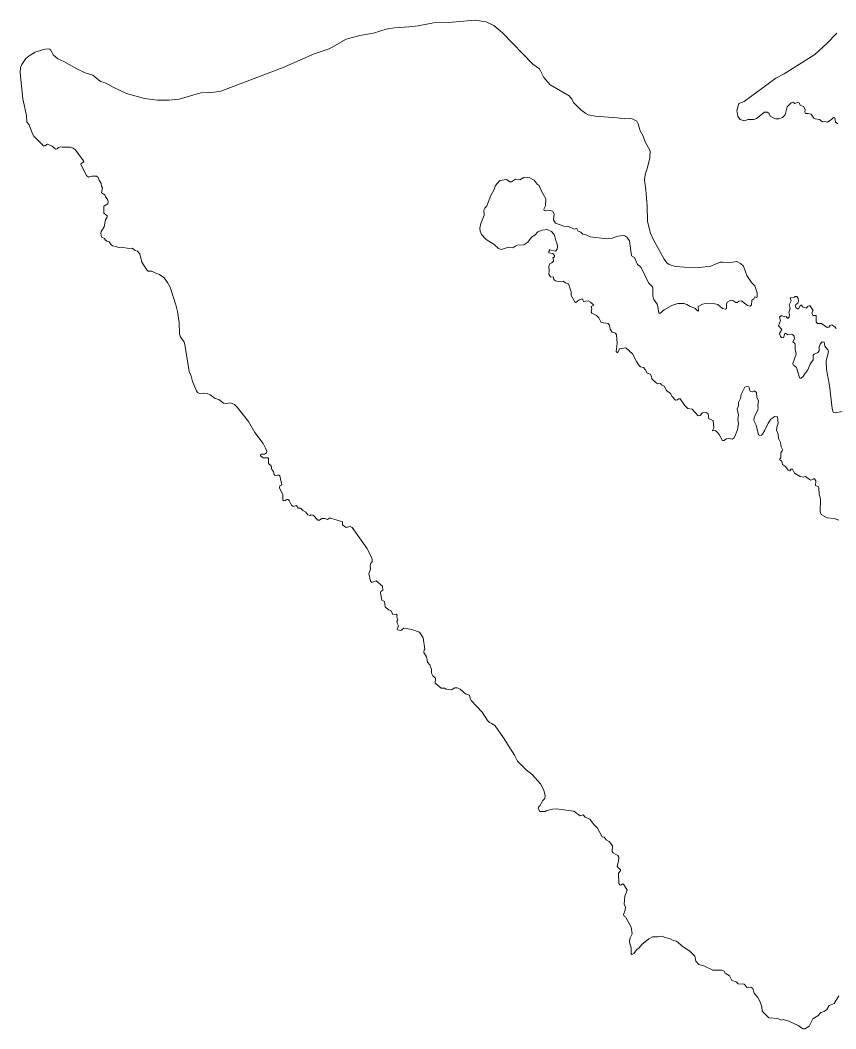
# Model space of a CAD drawing. Extents: x 369010 to 735936, y 6377141 to 6616555.
# Drawn here: x 492118 to 496599, y 6573652 to 6579192 of the extents above; entities that cross this region are included whole.
import ezdxf

# ---------------------------------------------------------------- set-up
doc = ezdxf.new("R2010")
doc.units = 0
doc.header["$LTSCALE"] = 40
doc.layers.add('3', color=7, linetype='Continuous', lineweight=13)

msp = doc.modelspace()

# ---------------------------------------------------------------- linework, layer by layer
at = {"layer": '3'}
for points in [[(494616.15, 6579191.58), (494471.67, 6579178.67), (494388.42, 6579176.85), (494304.51, 6579159.97), (494252.21, 6579154.84), (494173.43, 6579149.87), (494127.92, 6579142.09), (494059.57, 6579121.07), (493984.59, 6579107.01), (493909.45, 6579087.31), (493815.61, 6579033.36), (493733.36, 6579006.54), (493561.73, 6578932.07), (493219.96, 6578801.82), (493171.47, 6578793.54), (493110.23, 6578793.21), (492990.91, 6578757.96), (492934.8, 6578752.16)], [(495449.8, 6578000.45), (495465.19, 6577979.92), (495476.44, 6577898.16), (495493, 6577888.56), (495508.39, 6577849.01), (495522.45, 6577841.07), (495530.07, 6577832.79), (495570.29, 6577748.55), (495590.64, 6577726.54), (495593.13, 6577717.27), (495592.46, 6577675.89), (495598.92, 6577657.02), (495616.79, 6577631.87), (495621.59, 6577619.79), (495625.73, 6577582.38), (495632.02, 6577581.22), (495656.35, 6577601.25), (495697.72, 6577625.25), (495730.99, 6577636.34), (495764.09, 6577636.34), (495780.64, 6577630.21), (495798.85, 6577619.12), (495823.18, 6577609.52), (495838.73, 6577594.63), (495844.19, 6577594.13), (495842.87, 6577618.79), (495866.87, 6577632.86), (495883.42, 6577635.67), (495933.07, 6577634.68), (495951.28, 6577629.72), (495976.76, 6577608.86), (495992.49, 6577603.73), (495998.78, 6577607.7), (495997.62, 6577631.87), (496001.92, 6577643.29), (496021.45, 6577654.21), (496033.53, 6577651.56), (496048.92, 6577641.47), (496057.2, 6577640.81), (496066.47, 6577647.76), (496079.87, 6577649.74), (496112.64, 6577623.92), (496127.87, 6577621.94), (496134.99, 6577628.72), (496137.47, 6577653.22), (496148.06, 6577661.16), (496153.19, 6577671.75), (496161.63, 6577668.44), (496166.6, 6577670.76), (496166.27, 6577694.43), (496154.18, 6577732.99), (496134.99, 6577751.2), (496109.17, 6577790.09), (496090.63, 6577840.07), (496075.07, 6577855.79), (496055.54, 6577867.21), (496010.36, 6577858.28), (495975.94, 6577863.41), (495963.03, 6577862.08), (495912.05, 6577841.07), (495847.67, 6577833.45), (495767.24, 6577834.94), (495718.25, 6577839.74), (495683.49, 6577849.67), (495670.42, 6577859.27), (495655.69, 6577878.97), (495596.1, 6577984.56), (495581.37, 6578022.79), (495564.82, 6578085.35), (495562.01, 6578172.74), (495554.89, 6578260.12), (495546.62, 6578313.74), (495550.43, 6578344.2), (495564.16, 6578382.59), (495576.91, 6578436.05), (495577.9, 6578474.45), (495550.43, 6578523.44), (495539.67, 6578554.06), (495523.94, 6578584.67), (495513.52, 6578623.07), (495504.91, 6578637.3), (495479.59, 6578649.39), (495464.03, 6578651.37), (495435.57, 6578648.89), (495397.33, 6578655.84), (495276.18, 6578664.12), (495237.95, 6578672.39), (495225.21, 6578678.85), (495197.41, 6578698.87), (495159.84, 6578738.1), (495148.25, 6578758.45), (495134.02, 6578775.5), (495028.92, 6578836.57), (494995.32, 6578875.96), (494971.33, 6578924.62), (494934.92, 6578950.6), (494766.93, 6579122.07), (494719.59, 6579163.11), (494677.39, 6579182.31), (494616.15, 6579191.58)], [(496604.02, 6579121.07), (496548.25, 6579063.31), (496482.87, 6579002.74), (496314.56, 6578896.32), (496269.54, 6578872.98), (496095.76, 6578745.71), (496064.98, 6578733.79), (496055.54, 6578695.73), (496060.34, 6578663.45), (496073.42, 6578646.9), (496094.44, 6578637.97), (496117.44, 6578645.58), (496148.06, 6578646.24), (496163.45, 6578651.37), (496207.64, 6578687.12), (496222.21, 6578685.63), (496229.65, 6578680.34), (496238.59, 6578664.12), (496253.98, 6578654.52), (496269.21, 6578648.89), (496284.6, 6578649.39), (496305.95, 6578657.99), (496319.69, 6578672.06), (496331.77, 6578715.42), (496353.45, 6578738.1), (496361.73, 6578741.57), (496373.81, 6578734.29), (496387.88, 6578739.09), (496396.48, 6578738.43), (496401.94, 6578724.03), (496420.65, 6578716.75), (496429.25, 6578701.52), (496428.09, 6578685.8), (496431.9, 6578679.67)], [(492934.8, 6578752.16), (492871.74, 6578752.5), (492801.57, 6578761.43), (492702.76, 6578789.07), (492631.93, 6578821.01), (492584.76, 6578846.83), (492558.94, 6578854.78), (492517.73, 6578888.71), (492475.03, 6578902.94), (492429.35, 6578923.96), (492357.69, 6578965), (492324.92, 6578978.57), (492300.42, 6578998.6), (492284.7, 6579028.06), (492278.91, 6579032.69), (492263.85, 6579034.02), (492239.68, 6579029.55), (492200.46, 6579015.32), (492167.19, 6578996.45), (492149.65, 6578981.06), (492126.15, 6578948.29), (492119.69, 6578931.07), (492117.87, 6578902.28), (492132.77, 6578758.78), (492152.96, 6578668.25), (492154.78, 6578632.17), (492166.7, 6578616.62), (492184.74, 6578567.13), (492193.18, 6578554.72), (492246.3, 6578500.93), (492254.25, 6578500.6), (492267.16, 6578510.03), (492294.46, 6578498.94), (492311.18, 6578483.39), (492320.61, 6578484.54), (492328.56, 6578492.32), (492340.81, 6578496.79), (492348.42, 6578494.14), (492395.26, 6578493.81), (492408.99, 6578489.34), (492420.41, 6578481.07), (492466.09, 6578418.34), (492467.91, 6578413.21), (492453.35, 6578405.1), (492450.7, 6578398.48), (492482.97, 6578337.91), (492493.9, 6578329.96), (492510.78, 6578334.1), (492538.09, 6578335.43), (492546.69, 6578328.31), (492551.16, 6578313.41), (492563.41, 6578294.55), (492564.9, 6578280.81), (492570.69, 6578270.22), (492565.56, 6578244.07), (492583.43, 6578232.98), (492585.75, 6578223.71), (492598.16, 6578207.16), (492601.64, 6578196.24), (492600.32, 6578183.16), (492577.31, 6578169.92), (492576.81, 6578130.86), (492596.51, 6578117.62), (492596.18, 6578110.17), (492586.58, 6578095.61), (492578.64, 6578057.21), (492563.74, 6578031.73), (492560.76, 6578021.3), (492564.9, 6577999.78), (492581.45, 6577992.83), (492586.25, 6577984.23), (492594.85, 6577977.94), (492607.6, 6577973.47), (492618.52, 6577957.08), (492624.81, 6577952.61), (492645.66, 6577949.14), (492657.42, 6577942.85), (492676.61, 6577945), (492714.85, 6577937.39), (492733.88, 6577939.87), (492749.27, 6577927.13), (492762.34, 6577923.32), (492775.75, 6577908.09), (492786.51, 6577863.41), (492811.83, 6577823.19), (492821.93, 6577812.93), (492841.12, 6577813.59), (492863.47, 6577801.51), (492884.16, 6577794.56), (492908.65, 6577776.35), (492927.19, 6577751.2), (492941.59, 6577725.54), (492973.36, 6577628.72), (492981.97, 6577591.49), (492990.41, 6577532.23), (492992.23, 6577469.84), (492998.02, 6577452.63), (493018.05, 6577423.5), (493022.19, 6577410.42), (493045.85, 6577261.64)], [(496431.9, 6578679.67), (496447.13, 6578679.67), (496463.51, 6578675.04), (496477.74, 6578653.36), (496485.52, 6578649.39), (496509.02, 6578646.24), (496524.75, 6578633.5), (496537.82, 6578635.48), (496553.05, 6578632.17), (496577.05, 6578647.9), (496586.15, 6578657.5), (496593.27, 6578654.52), (496596.08, 6578631.35), (496609.15, 6578622.41)], [(495207.34, 6577661.16), (495188.47, 6577655.2), (495169.93, 6577640.81), (495166.12, 6577640.81), (495144.77, 6577679.7), (495145.44, 6577699.39), (495130.71, 6577743.75), (495114.16, 6577748.88), (495099.92, 6577758.48), (495075.26, 6577756.49), (495057.72, 6577759.47), (495049.78, 6577767.08), (495047.62, 6577780.82), (495031.9, 6577781.48), (495021.47, 6577796.71), (495023.29, 6577814.25), (495021.14, 6577839.74), (495028.09, 6577854.14), (495038.69, 6577858.28), (495048.12, 6577868.21), (495048.12, 6577875.49), (495043.16, 6577885.75), (495053.58, 6577891.05), (495052.92, 6577899.16), (495044.31, 6577910.58), (495022.3, 6577913.06), (495021.64, 6577921.5), (495027.76, 6577930.44), (495057.72, 6577923.32), (495067.32, 6577934.74), (495069.47, 6577948.15), (495068.64, 6577960.89), (495058.05, 6577986.54), (495053.58, 6578011.37), (495048.45, 6578018.98), (495036.37, 6578030.24), (495012.54, 6578041.32), (494985.23, 6578038.84), (494962.39, 6578029.91), (494944.51, 6578010.38), (494926.97, 6577999.62), (494906.61, 6577972.48), (494885.26, 6577958.41), (494850.18, 6577956.42), (494841.24, 6577952.61), (494824.36, 6577941.19), (494802.35, 6577945.66), (494759.98, 6577932.26), (494744.92, 6577938.38), (494721.25, 6577960.06), (494677.89, 6577987.7), (494652.73, 6578014.51), (494644.13, 6578032.39), (494643.46, 6578049.6), (494649.26, 6578074.43), (494667.46, 6578120.77), (494664.15, 6578147.58), (494669.61, 6578158.34), (494682.03, 6578171.41), (494703.54, 6578229.5), (494721.91, 6578262.6), (494728.53, 6578283.79), (494753.19, 6578311.76), (494788.61, 6578316.23), (494808.14, 6578303.81), (494816.91, 6578303.81), (494838.92, 6578317.88), (494862.26, 6578315.56), (494885.26, 6578327.65), (494897.02, 6578329.96), (494913.23, 6578327.65), (494941.37, 6578312.75), (494957.26, 6578291.9), (494969.67, 6578283.13), (494981.92, 6578252.51), (495006.08, 6578210.3), (495003.27, 6578172.74), (494994.66, 6578154.53), (494995.49, 6578147.25), (495003.27, 6578143.77), (495031.24, 6578146.59), (495044.31, 6578141.12), (495051.1, 6578127.72), (495047.95, 6578094.78), (495059.04, 6578077.4), (495105.22, 6578060.85), (495130.21, 6578058.87), (495160.5, 6578044.14), (495175.39, 6578047.12), (495182.84, 6578033.71), (495197.74, 6578026.6), (495208.66, 6578016.17), (495226.37, 6578013.02), (495249.37, 6578002.43), (495341.23, 6577991.51), (495364.23, 6577992.5), (495394.85, 6578003.42), (495425.14, 6578008.22), (495439.54, 6578006.57), (495449.8, 6578000.45)], [(496599.55, 6577498.8), (496593.6, 6577508.4), (496576.72, 6577518), (496568.11, 6577514.19), (496560.33, 6577504.93), (496550.57, 6577504.6), (496520.61, 6577525.12), (496498.76, 6577525.28), (496489.99, 6577535.88), (496489.99, 6577569.97), (496471.79, 6577570.3), (496465.99, 6577584.04), (496474.93, 6577597.44), (496455.4, 6577624.25), (496442.16, 6577619.79), (496437.86, 6577609.86), (496415.18, 6577617.97), (496409.39, 6577626.9), (496403.76, 6577626.41), (496392.67, 6577606.71), (496387.88, 6577606.71), (496378.61, 6577614.32), (496377.61, 6577619.79), (496378.94, 6577630.54), (496390.03, 6577637.33), (496393.01, 6577648.42), (496391.68, 6577663.48), (496384.73, 6577673.57), (496374.8, 6577674.57), (496370.66, 6577670.43), (496347.99, 6577666.95), (496353.12, 6577649.74), (496341.37, 6577628.72), (496348.32, 6577610.85), (496340.38, 6577584.37), (496343.85, 6577577.09), (496342.53, 6577560.04), (496337.23, 6577554.25), (496332.43, 6577555.24), (496326.31, 6577564.51), (496316.38, 6577563.02), (496299.83, 6577568.98), (496289.4, 6577560.37), (496294.53, 6577542.33), (496284.1, 6577513.37)], [(496227.34, 6576978.95), (496209.13, 6576939.4), (496195.39, 6576918.38), (496189.6, 6576912.26), (496181, 6576910.11), (496174.38, 6576914.74), (496160.31, 6576968.2), (496148.72, 6576994.02), (496150.71, 6577008.75), (496170.57, 6577052.44), (496171.4, 6577063.36), (496169.24, 6577075.44), (496174.38, 6577101.43), (496165.11, 6577121.45), (496162.13, 6577146.78), (496152.03, 6577155.71), (496140.45, 6577149.92), (496128.37, 6577153.73), (496120.92, 6577177.39), (496107.18, 6577179.38), (496099.57, 6577176.73), (496077.89, 6577136.85), (496075.57, 6577113.84), (496064.48, 6577092.16), (496064.48, 6577073.95), (496057.03, 6577055.09), (496063.49, 6577024.47), (496061, 6576998.15), (496063.16, 6576975.15), (496058.03, 6576944.53), (496048.1, 6576913.91), (496039.82, 6576898.52), (496029.23, 6576890.58), (496014, 6576894.05), (495998.61, 6576892.4), (495983.22, 6576884.12), (495976.6, 6576884.12), (495957.73, 6576916.39), (495944.32, 6576930.79), (495935.06, 6576938.08), (495921.65, 6576935.92), (495922.31, 6576942.54), (495928.93, 6576953.14), (495925.46, 6576992.53), (495901.13, 6577002.62), (495897.65, 6577029.76), (495886.23, 6577037.54), (495866.7, 6577035.89), (495852.97, 6577021.16), (495843.04, 6577019.01), (495808.61, 6577055.42), (495786.43, 6577059.56), (495767.9, 6577078.09), (495742.74, 6577111.52), (495735.13, 6577112.19), (495728.67, 6577106.56), (495717.58, 6577105.57), (495698.72, 6577124.1), (495689.45, 6577141.65), (495667.6, 6577157.53), (495655.85, 6577182.19), (495641.78, 6577189.48), (495635.33, 6577197.25), (495621.1, 6577195.27), (495612.99, 6577198.25), (495587.5, 6577222.74), (495585.18, 6577235.49), (495579.22, 6577247.57), (495562.01, 6577253.69), (495552.08, 6577273.39), (495542.15, 6577284.64), (495526.26, 6577287.79), (495516.99, 6577296.39), (495502.93, 6577317.41), (495482.24, 6577360.11), (495444.17, 6577392.05), (495410.41, 6577387.58), (495400.81, 6577366.9), (495396.67, 6577366.9), (495391.71, 6577372.36), (495396.67, 6577416.88), (495394.52, 6577464.38), (495388.4, 6577472.98), (495369.03, 6577478.78), (495359.76, 6577494.67), (495355.3, 6577515.85), (495347.35, 6577525.95), (495309.62, 6577531.08), (495296.87, 6577556.56), (495284.63, 6577570.63), (495257.98, 6577582.88), (495255.17, 6577587.84), (495258.97, 6577606.71), (495255.17, 6577618.79), (495268.57, 6577626.41), (495267.91, 6577629.05), (495250.7, 6577642.96), (495237.29, 6577649.41), (495213.13, 6577647.43), (495207.34, 6577661.16)], [(496284.1, 6577513.37), (496302.14, 6577493.51), (496289.73, 6577471.16), (496294.37, 6577455.28), (496299.5, 6577449.81), (496310.75, 6577446.83), (496317.7, 6577470.83), (496321.84, 6577472.16), (496334.91, 6577462.89), (496360.4, 6577465.04), (496369.34, 6577455.77), (496370.66, 6577441.87), (496362.72, 6577424.66), (496372.48, 6577415.89), (496375.79, 6577406.12), (496375.46, 6577385.1), (496381.42, 6577356.97), (496361.73, 6577306.98), (496363.71, 6577298.05), (496383.08, 6577284.97), (496397.97, 6577234.49), (496400.12, 6577225.56), (496408.07, 6577225.39), (496418.99, 6577234.49), (496429.58, 6577253.03), (496443.65, 6577267.92), (496457.72, 6577302.85), (496473.94, 6577326.35), (496473.28, 6577351.84), (496479.73, 6577358.29), (496500.09, 6577366.23), (496507.7, 6577375.17), (496506.54, 6577395.2), (496512.83, 6577413.07), (496523.75, 6577425.48), (496534.84, 6577423.33), (496538.32, 6577401.98), (496554.7, 6577381.29), (496557.52, 6577372.85), (496546.1, 6577319.4), (496547.59, 6577273.39), (496564.47, 6577184.84), (496577.54, 6577058.23), (496584.49, 6577039.69), (496594.42, 6577034.9), (496632.49, 6577042.01)], [(493045.85, 6577261.64), (493056.78, 6577236.48), (493065.05, 6577208.01), (493086.4, 6577155.38), (493092.86, 6577147.11), (493103.28, 6577141.31), (493126.29, 6577143.3), (493144.49, 6577140.98), (493162.37, 6577133.37), (493188.35, 6577113.84), (493209.7, 6577107.72), (493234.03, 6577089.18), (493250.58, 6577086.04), (493273.92, 6577090.5), (493295.27, 6577080.91), (493310, 6577065.84), (493371.4, 6576987.4), (493406.16, 6576927.32), (493453.16, 6576866.58), (493466.23, 6576841.59), (493472.03, 6576825.04), (493470.7, 6576816.1), (493460.11, 6576808.15), (493443.56, 6576807.49), (493437.44, 6576804.02), (493437.77, 6576798.89), (493453.49, 6576787.96), (493477.49, 6576788.29), (493481.63, 6576783.83), (493481.29, 6576757.01), (493496.02, 6576744.27), (493500.16, 6576724.74), (493510.09, 6576712.66), (493513.57, 6576695.94), (493518.37, 6576690.32), (493532.1, 6576693.79), (493540.38, 6576693.46), (493544.19, 6576689.65), (493555.77, 6576639.18), (493543.85, 6576634.71), (493542.37, 6576623.45), (493560.24, 6576584.89), (493561.07, 6576556.42), (493566.86, 6576552.62), (493573.65, 6576552.95), (493583.24, 6576558.57), (493589.86, 6576558.57), (493596.32, 6576553.77), (493607.74, 6576527.96), (493616.68, 6576521.17), (493636.21, 6576525.97), (493645.81, 6576511.9), (493657.56, 6576512.56), (493669.8, 6576498.83), (493687.02, 6576490.22), (493697.94, 6576474.66), (493710.02, 6576472.02), (493717.3, 6576475), (493727.56, 6576473.34), (493753.71, 6576446.53), (493761.82, 6576446.2), (493775.23, 6576454.8), (493791.78, 6576454.14), (493805.85, 6576449.34), (493816.77, 6576456.46), (493823.72, 6576456.96), (493888.27, 6576437.59), (493888.27, 6576420.05), (493908.96, 6576405.65), (493929.81, 6576410.45), (493941.56, 6576404.99), (494021.5, 6576292.78), (494041.36, 6576257.03), (494051.46, 6576232.2), (494051.12, 6576216.15), (494044.84, 6576210.35), (494041.03, 6576196.95), (494041.69, 6576176.59), (494032.59, 6576153.59), (494042.85, 6576111.38), (494047.65, 6576105.92), (494054.1, 6576104.6), (494073.3, 6576113.37), (494108.39, 6576082.59), (494110.87, 6576060.9), (494098.79, 6576053.62), (494096.64, 6576044.85), (494104.25, 6576005.63), (494119.31, 6575999.17), (494123.45, 6575969.55), (494141.32, 6575953.16), (494155.39, 6575947.2), (494164.33, 6575928.34), (494183.53, 6575930.16), (494188.16, 6575923.54), (494187.67, 6575913.61), (494192.8, 6575899.21), (494187.33, 6575891.26), (494188, 6575880.34), (494196.6, 6575865.44)], [(496615.44, 6576445.2), (496590.29, 6576454.14), (496551.89, 6576458.28), (496518.46, 6576476.82), (496513, 6576490.88), (496515.15, 6576559.9), (496506.87, 6576590.52), (496505.88, 6576621.3), (496502.74, 6576629.24), (496487.67, 6576636.53), (496488.67, 6576662.51), (496482.05, 6576673.6), (496474.6, 6576673.27), (496472.12, 6576669.46), (496459.54, 6576665.32), (496431.57, 6576685.52), (496418.33, 6576682.54), (496403.1, 6576685.19), (496372.32, 6576703.72), (496359.91, 6576725.07), (496351.63, 6576726.4), (496346.5, 6576716.8), (496336.57, 6576720.6), (496321.67, 6576741.29), (496305.29, 6576752.21), (496301.81, 6576770.42), (496290.23, 6576776.87), (496290.56, 6576782), (496296.35, 6576788.29), (496297.01, 6576814.77), (496304.63, 6576826.03), (496305.95, 6576833.64), (496299, 6576848.7), (496294.2, 6576871.71), (496282.95, 6576894.71), (496280.96, 6576917.72), (496272.68, 6576940.72), (496274.01, 6576956.12), (496282.28, 6576978.95), (496278.81, 6577013.88), (496263.75, 6577014.87), (496242.4, 6577000.14), (496227.34, 6576978.95)], [(494196.6, 6575865.44), (494188.49, 6575848.07), (494190.15, 6575843.27), (494208.35, 6575839.46), (494225.23, 6575852.87), (494269.09, 6575844.59), (494311.3, 6575830.52), (494331.65, 6575799.57), (494340.26, 6575737.01), (494336.78, 6575734.36), (494334.63, 6575719.47), (494350.19, 6575695.8), (494355.98, 6575666.34), (494368.06, 6575651.94), (494378.33, 6575626.46), (494377, 6575604.78), (494385.28, 6575590.38), (494395.87, 6575582.27), (494398.52, 6575576.64), (494397.19, 6575549.83), (494430.79, 6575523.84), (494448.66, 6575523.51), (494458.26, 6575517.89), (494487.23, 6575514.24), (494505.43, 6575524.17), (494518.51, 6575525.17), (494535.22, 6575518.38), (494564.19, 6575492.89), (494586.36, 6575484.29), (494589.18, 6575466.74), (494595.63, 6575455.16), (494656.54, 6575390.94), (494684.34, 6575345.93), (494695.93, 6575334.84), (494708.67, 6575329.71), (494726.55, 6575316.8), (494773.55, 6575250.43), (494833.3, 6575155.6), (494849.18, 6575122.66), (494897.84, 6575075.33), (494930.94, 6575049.18), (494976.62, 6574997.38), (494993.67, 6574963.28), (495001.28, 6574932.5), (494999.96, 6574917.27), (494989.7, 6574907.01), (494973.48, 6574876.39), (494964.54, 6574868.94), (494964.21, 6574863.32), (494973.48, 6574845.94), (495003.27, 6574845.94), (495007.41, 6574850.41), (495041.5, 6574859.35), (495062.02, 6574860.01), (495160, 6574846.93), (495194.92, 6574822.93), (495211.14, 6574828.06), (495222.07, 6574815.65), (495247.55, 6574803.74), (495269.9, 6574774.77), (495290.09, 6574754.58), (495314.75, 6574706.75), (495326.83, 6574705.1), (495337.42, 6574689.7), (495353.97, 6574682.09), (495370.85, 6574656.6), (495369.86, 6574625.82), (495374.99, 6574619.53), (495400.97, 6574603.48), (495405.77, 6574594.87), (495405.11, 6574574.18), (495397.17, 6574543.4), (495415.37, 6574525.52), (495415.54, 6574520.72), (495404.78, 6574507.32), (495407.26, 6574450.22), (495413.39, 6574442.11), (495420.67, 6574442.44), (495425.8, 6574449.23), (495432.26, 6574447.24), (495447.48, 6574423.9), (495451.45, 6574413.81), (495439.21, 6574381.87), (495436.39, 6574337.01), (495444.01, 6574321.13), (495441.85, 6574304.74), (495431.92, 6574280.25), (495436.72, 6574270.98), (495443.34, 6574267.17), (495475.12, 6574209.91), (495479.75, 6574174.82), (495467.67, 6574148.67), (495464.53, 6574128.15), (495474.13, 6574097.53), (495473.47, 6574077.01), (495475.12, 6574063.93), (495477.93, 6574061.45), (495489.35, 6574065.59), (495503.42, 6574086.28), (495518.81, 6574096.87)], [(495518.81, 6574096.87), (495533.54, 6574115.4), (495570.62, 6574147.35), (495592.3, 6574157.94), (495619.11, 6574157.28), (495644.93, 6574161.41), (495659.99, 6574153.47), (495684.32, 6574149.17), (495700.87, 6574139.4), (495721.39, 6574133.61), (495731.49, 6574128.81), (495752.01, 6574108.29), (495798.68, 6574076.35), (495823.18, 6574051.85), (495828.64, 6574024.71), (495845.68, 6574005.84), (495877.96, 6573996.24), (495922.64, 6573973.9), (495969.81, 6573975.39), (495984.87, 6573968.44), (495991, 6573957.84), (496015.33, 6573942.62), (496027.74, 6573917.63), (496051.9, 6573910.01), (496061.83, 6573900.41), (496095.1, 6573897.1), (496111.65, 6573879.89), (496130.85, 6573881.88), (496141.77, 6573873.27), (496149.38, 6573848.61), (496170.24, 6573823.95), (496181.99, 6573803.6), (496191.26, 6573772.98), (496193.57, 6573748.98), (496231.14, 6573712.9), (496279.8, 6573709.59), (496300.16, 6573700.65), (496311.74, 6573702.97), (496341.04, 6573693.7), (496392.18, 6573671.03), (496416.84, 6573652.49), (496427.93, 6573653.15), (496452.92, 6573667.55), (496471.45, 6573707.77), (496500.25, 6573724.32), (496516.47, 6573741.37), (496534.68, 6573747.32), (496549.41, 6573758.91), (496562.48, 6573780.26), (496590.29, 6573791.68), (496615.28, 6573833.55)]]:
    msp.add_lwpolyline(points, dxfattribs=at)

doc.saveas('drawing.dxf')
